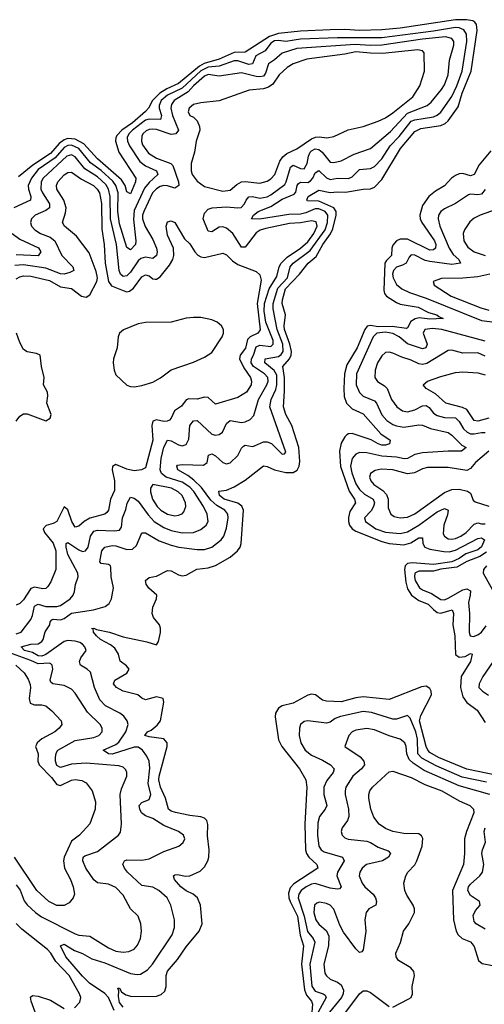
# Model space of a CAD drawing. Header units: inches. Extents: x 1694797 to 1849917, y 907313 to 1017959.
# Tile 538 of 656: x 1791829 to 1794345, y 991693 to 997029. Entities that reach past the tile are written whole.
import ezdxf

# ---------------------------------------------------------------- set-up
doc = ezdxf.new("R2010")
doc.units = ezdxf.units.IN
doc.header["$MEASUREMENT"] = 0
doc.layers.add('B7999', color=7, linetype='Continuous')

msp = doc.modelspace()

# ---------------------------------------------------------------- linework, layer by layer
at = {"layer": 'B7999', "color": 5}
for points, elevation in [([(1792390, 991678.1), (1792370, 991703.7), (1792364, 991736), (1792366, 991766), (1792360.2, 991779.8), (1792370, 991781), (1792380.2, 991760.2), (1792404.2, 991744.2), (1792435.7, 991735.7), (1792570, 991736.8), (1792594.6, 991745.4), (1792615.2, 991764.8), (1792623, 991790), (1792623.1, 991850), (1792630, 991872.8), (1792684.1, 991935.9), (1792730, 992004.6), (1792800.9, 992090), (1792817.1, 992130), (1792809.2, 992230), (1792791.9, 992270), (1792769.2, 992289.1), (1792730, 992308.5), (1792701.2, 992330), (1792667.9, 992370), (1792662.9, 992390), (1792670, 992395.3), (1792683.6, 992396.4), (1792727.9, 992387.9), (1792750, 992390.1), (1792806.3, 992413.7), (1792830, 992437.6), (1792848.6, 992470), (1792854.4, 992490), (1792856, 992530), (1792846.5, 992606.5), (1792847.9, 992667.9), (1792841.9, 992690), (1792830, 992701.6), (1792810, 992709.4), (1792750, 992716.6), (1792673.3, 992733.3), (1792650, 992739.9), (1792634.4, 992750), (1792619, 992810), (1792591.3, 992870), (1792583, 992910), (1792583.9, 992930), (1792628.5, 993090), (1792627.1, 993110), (1792610, 993131.3), (1792530, 993142), (1792507.4, 993150), (1792520.9, 993170), (1792541.2, 993178.8), (1792574, 993206), (1792591.6, 993230), (1792609.9, 993330), (1792606.6, 993350), (1792570, 993358.5), (1792510, 993342.7), (1792490, 993351.4), (1792468.2, 993370), (1792390, 993389.3), (1792353.3, 993410), (1792338, 993430), (1792344.4, 993450), (1792410, 993487.6), (1792421.7, 993510), (1792407.3, 993527.3), (1792373.1, 993553.1), (1792364.4, 993590), (1792343.8, 993623.8), (1792321.7, 993641.7), (1792266.6, 993670), (1792244.5, 993690), (1792228.9, 993710), (1792226.9, 993726.9), (1792219, 993730), (1792230, 993731.9), (1792244.8, 993724.8), (1792316.4, 993710), (1792390, 993683.6), (1792518, 993658), (1792570, 993640.7), (1792580.7, 993659.3), (1792591.2, 993708.8), (1792591.3, 993731.3), (1792587, 993750), (1792554, 993790), (1792546, 993810), (1792550, 993844.7), (1792569.6, 993890), (1792572.8, 993910), (1792528.8, 993948.8), (1792513.8, 993970), (1792510, 993990.4), (1792530, 994006), (1792570, 994013), (1792630, 994044.6), (1792650, 994042), (1792690, 994019.6), (1792710, 994015.3), (1792730, 994018.3), (1792788.4, 994051.6), (1792850, 994057.5), (1792889.9, 994070.1), (1792970, 994115.5), (1793008.2, 994150), (1793022.7, 994170), (1793028.8, 994190), (1793040.8, 994370), (1793031.8, 994391.8), (1793010, 994407.9), (1792936.5, 994430), (1792912, 994450), (1792907, 994473), (1792950, 994479.3), (1792990, 994497.1), (1793050, 994534), (1793150, 994611.5), (1793170, 994607.7), (1793210, 994588.7), (1793270, 994575.2), (1793310, 994574.2), (1793332.2, 994587.8), (1793342.5, 994610), (1793346.2, 994633.8), (1793341.2, 994710), (1793303.3, 994830), (1793270.7, 994890), (1793257.5, 994930), (1793263.6, 995016.4), (1793263.2, 995090), (1793254.9, 995150), (1793291.3, 995190), (1793299.9, 995210), (1793301.4, 995230), (1793292.7, 995270), (1793264.2, 995350), (1793261.3, 995370), (1793268, 995430), (1793250.6, 995490), (1793253.1, 995510), (1793268.9, 995570), (1793343.9, 995650), (1793390.8, 995710), (1793434.1, 995745.9), (1793470.9, 995810), (1793512.1, 995867.9), (1793524.5, 995895.5), (1793543.9, 995970), (1793543.4, 995990), (1793529.9, 996010), (1793450, 996044.4), (1793386.8, 996046.8), (1793383.5, 996050), (1793390.8, 996070), (1793450, 996105), (1793510, 996091.4), (1793550, 996096.1), (1793593.9, 996093.9), (1793690, 996110.6), (1793730, 996112.5), (1793750, 996121.9), (1793790, 996163.4), (1793891.5, 996330), (1793970, 996422.9), (1794001.6, 996438.4), (1794110, 996456.2), (1794133.3, 996466.7), (1794150, 996480.3), (1794204.4, 996555.6), (1794226.2, 996630), (1794275.1, 996750), (1794306.5, 996970), (1794302.6, 997002.6), (1794295, 997015), (1794282.8, 997022.7), (1794248.7, 997028.7), (1794190, 997027.7), (1793890, 996983.1), (1793790, 996974), (1793670, 996970.5), (1793590, 996975.4), (1793510, 996973.8), (1793350, 996966.5), (1793230, 996954.7), (1793182.6, 996937.4), (1793050, 996852), (1792990, 996851.6), (1792910, 996814.5), (1792828.9, 996791.1), (1792803.6, 996776.4), (1792690, 996683), (1792626, 996654), (1792588.7, 996631.3), (1792548.8, 996590), (1792527.4, 996550), (1792510, 996530.3), (1792439.6, 996470), (1792382.1, 996430), (1792357, 996403), (1792349.7, 996390), (1792347.9, 996370), (1792366.3, 996310), (1792458.5, 996170), (1792457.3, 996150), (1792430, 996084.8), (1792410, 996095.4), (1792400.1, 996130), (1792380.8, 996160.8), (1792250, 996273.9), (1792176.5, 996356.5), (1792130, 996381.2), (1792090, 996384.5), (1792070, 996378.2), (1792042.7, 996357.3), (1791996.2, 996303.8), (1791899.6, 996240.4), (1791823.6, 996176.4)], 520), ([(1792340.4, 991660.4), (1792309.6, 991730), (1792290, 991752.1), (1792208.2, 991808.2), (1792170, 991846.1), (1792079.7, 991950), (1792049.9, 992010.1), (1792070, 992018.6), (1792125.2, 991985.2), (1792170, 991968.3), (1792219.3, 991939.3), (1792290, 991918.1), (1792430, 991859.8), (1792465.3, 991854.7), (1792483, 991857), (1792520.8, 991879.2), (1792548.5, 991911.5), (1792655, 992070), (1792668.4, 992110), (1792668.2, 992150), (1792647.7, 992230), (1792627.1, 992270), (1792583.5, 992310), (1792550, 992328.5), (1792490, 992336.8), (1792413.4, 992410), (1792397.3, 992430), (1792387.9, 992452.1), (1792396.9, 992470), (1792410, 992475.5), (1792490, 992473.4), (1792530, 992482.1), (1792610, 992521.3), (1792691.8, 992550), (1792715.1, 992570), (1792723, 992590), (1792715.6, 992610), (1792689.6, 992630), (1792610, 992662), (1792550, 992699.9), (1792510, 992714.5), (1792488.8, 992730), (1792479.3, 992750), (1792476.8, 992770), (1792490, 992786.4), (1792530, 992803.8), (1792539.9, 992830), (1792525.1, 992890), (1792533.2, 992973.2), (1792531.2, 993010), (1792517.9, 993037.9), (1792494.2, 993070), (1792470, 993086.3), (1792450, 993085.8), (1792330, 993049.1), (1792310, 993050.7), (1792280.9, 993070), (1792350, 993100.1), (1792366, 993114), (1792403.5, 993170), (1792417.5, 993210), (1792412.2, 993230), (1792393.7, 993253.7), (1792371.1, 993271.1), (1792294.2, 993310), (1792263.9, 993343.9), (1792234.5, 993410), (1792212.6, 993492.6), (1792194.5, 993510), (1792159.1, 993530), (1792156.6, 993536.6), (1792153.8, 993550), (1792160.8, 993570), (1792189.6, 993610), (1792182, 993630), (1792170, 993644.2), (1792154.3, 993654.3), (1792130, 993660.7), (1792090, 993663.9), (1792070, 993659.1), (1791971.4, 993588.6), (1791950, 993579.8), (1791930, 993582.1), (1791899.5, 993599.5), (1791854.7, 993610), (1791837.7, 993630), (1791890, 993644.4), (1791930, 993646.9), (1791950, 993659.6), (1791956.9, 993670), (1791967.9, 993712.1), (1791992.2, 993750), (1791994.6, 993765.4), (1792002.9, 993777.1), (1792010, 993780.1), (1792050, 993776.9), (1792070, 993783.7), (1792110, 993811.9), (1792228.8, 993831.2), (1792291.4, 993848.6), (1792314.5, 993865.5), (1792326, 993890), (1792337.6, 993950), (1792324.6, 994010), (1792322.6, 994062.6), (1792320.5, 994070), (1792310, 994077.2), (1792270, 994082.3), (1792262.7, 994090), (1792273.9, 994150), (1792289.9, 994170.1), (1792330, 994179.4), (1792350, 994178.1), (1792410, 994157.5), (1792440, 994160), (1792461.1, 994178.9), (1792491.5, 994248.5), (1792510, 994247.7), (1792585.5, 994205.5), (1792650, 994181.1), (1792690.8, 994170.8), (1792790, 994158), (1792830, 994157.7), (1792870, 994169.6), (1792921, 994210), (1792934.6, 994230), (1792950, 994272.4), (1792959.2, 994330), (1792956.2, 994350), (1792939.6, 994370), (1792896.3, 994396.3), (1792864.5, 994424.5), (1792813.2, 994493.2), (1792773.1, 994533.1), (1792739.2, 994559.2), (1792686.5, 994590), (1792679.8, 994610), (1792684.7, 994615.3), (1792710, 994618.4), (1792824.9, 994615.1), (1792843.7, 994630), (1792851.7, 994668.3), (1792870, 994676.3), (1792890, 994665.9), (1792930, 994628.9), (1792950, 994622.1), (1792970, 994627.4), (1793010, 994667.3), (1793030, 994707.4), (1793041.5, 994718.5), (1793050, 994723), (1793090, 994716.6), (1793101.2, 994718.8), (1793150, 994740.5), (1793170, 994742), (1793192.6, 994732.6), (1793250, 994674.4), (1793263.2, 994676.8), (1793270, 994684.7), (1793184.3, 994930), (1793190.3, 994970), (1793215.8, 995024.2), (1793222.6, 995050), (1793222.2, 995102.2), (1793207.5, 995127.5), (1793156.7, 995170), (1793158.2, 995190), (1793230, 995203.9), (1793245.6, 995214.4), (1793255.5, 995230), (1793255.1, 995270), (1793223.7, 995350), (1793201.7, 995461.7), (1793201.6, 995490), (1793227, 995573), (1793279.3, 995630), (1793293.2, 995690), (1793310.7, 995710), (1793402.4, 995777.6), (1793484.5, 995890), (1793496.5, 995930), (1793498.4, 995970), (1793483.7, 995990), (1793450, 996004), (1793430, 996004.5), (1793378.1, 995981.9), (1793350, 995974.8), (1793287.2, 995972.8), (1793128.6, 995948.6), (1793084.2, 995950), (1793094.8, 995970), (1793121.2, 995990), (1793190, 996016.4), (1793250, 996056.2), (1793315.9, 996084.1), (1793325.5, 996094.5), (1793332.8, 996130), (1793339.2, 996140.8), (1793350, 996148.6), (1793390, 996146.7), (1793404.9, 996155.1), (1793417.2, 996170), (1793430, 996199), (1793450, 996212.1), (1793490, 996171.7), (1793510, 996162.9), (1793550, 996169.7), (1793610, 996167.4), (1793630, 996177.5), (1793670, 996216), (1793730, 996221.9), (1793750, 996234), (1793790, 996274.8), (1793835.3, 996344.7), (1793885.1, 996394.9), (1793950, 996478.5), (1793970, 996486.8), (1794070, 996502.5), (1794090, 996510.5), (1794110, 996526.7), (1794170, 996612.3), (1794196.9, 996670), (1794225.6, 996750), (1794250.5, 996910), (1794249.6, 996949.6), (1794233.9, 996973.9), (1794210, 996984.2), (1794190, 996986.7), (1794070, 996966.3), (1793790, 996931.2), (1793550, 996930.8), (1793350, 996923.6), (1793270, 996910.9), (1793230, 996916.2), (1793210, 996913.7), (1793190, 996901), (1793159.4, 996860.6), (1793107.9, 996832.1), (1793090, 996789), (1793070, 996785.4), (1793010, 996805.8), (1792990, 996806.3), (1792910, 996776.6), (1792850, 996772.3), (1792810, 996751.6), (1792710, 996658.1), (1792630, 996619.9), (1792594.6, 996590), (1792584.6, 996564.6), (1792584.5, 996550), (1792597.5, 996510), (1792592.3, 996487.7), (1792530, 996488.8), (1792510, 996483.4), (1792440.1, 996430), (1792420.4, 996410), (1792411.7, 996390), (1792413.7, 996370), (1792424.6, 996344.6), (1792480.8, 996260.8), (1792510, 996237.1), (1792569.4, 996210), (1792576.6, 996190), (1792530, 996147.2), (1792504.7, 996115.3), (1792450, 995995.2), (1792445.2, 995945.2), (1792458.6, 995830), (1792455.9, 995810), (1792430, 995782), (1792410, 995795.1), (1792370, 995922.7), (1792360.3, 995990), (1792361.9, 996090), (1792350.8, 996130.8), (1792333.9, 996153.9), (1792270, 996211.6), (1792212.2, 996252.3), (1792150, 996330.2), (1792110, 996348.7), (1792090, 996347.3), (1792070, 996336.9), (1792020.5, 996279.5), (1791930, 996216.8), (1791892.7, 996170), (1791875.9, 996130), (1791876.1, 996110), (1791889.6, 996070), (1791887.7, 996050), (1791796.9, 996010)], 540), ([(1791810, 993700.7), (1791836.8, 993710), (1791890, 993778.4), (1791899.5, 993800.5), (1791909.9, 993850), (1791921.4, 993858.6), (1791930, 993862.2), (1791970, 993848.1), (1792030.9, 993849.1), (1792050, 993854.6), (1792102.4, 993890), (1792119.4, 993910), (1792126.2, 993930), (1792132.1, 993967.9), (1792145.5, 994010), (1792144.5, 994030), (1792089.7, 994129.7), (1792080.8, 994170), (1792080.9, 994190), (1792090, 994195.5), (1792150, 994155.9), (1792170, 994147.2), (1792185.1, 994150), (1792200.4, 994170), (1792213.1, 994230), (1792230, 994256.3), (1792250, 994263.1), (1792341.7, 994258.3), (1792370, 994261.6), (1792380.9, 994279.1), (1792386.9, 994330), (1792405, 994375), (1792412.1, 994407.9), (1792430, 994441.3), (1792450, 994436.3), (1792470, 994419.5), (1792525, 994345), (1792557.8, 994310), (1792610, 994277.4), (1792650, 994260.8), (1792710, 994248.4), (1792770, 994249.1), (1792810, 994265.6), (1792839.8, 994290), (1792849.9, 994310.1), (1792845.3, 994350), (1792825.2, 994390), (1792772.4, 994472.3), (1792750, 994494.6), (1792710, 994521.7), (1792623.4, 994550), (1792596.9, 994570), (1792590.4, 994590), (1792595.4, 994650), (1792610, 994712.8), (1792630, 994750.1), (1792650, 994746.6), (1792690, 994725.1), (1792710, 994720.1), (1792730, 994725.8), (1792744.8, 994755.2), (1792751, 994829), (1792770, 994854.5), (1792790, 994856.5), (1792870, 994782.6), (1792890, 994776.8), (1792910, 994780.6), (1792926.8, 994793.2), (1792950, 994839.7), (1792970, 994856.8), (1793030, 994846.5), (1793050, 994849.4), (1793077.2, 994862.8), (1793096.7, 994883.3), (1793122, 994970), (1793168.1, 995050), (1793174.9, 995070), (1793172.7, 995090), (1793155.5, 995110), (1793096.1, 995150), (1793083.5, 995170), (1793085.2, 995190), (1793096.2, 995210), (1793110, 995255.9), (1793130, 995264.8), (1793190, 995257.1), (1793202.9, 995270), (1793202.3, 995290), (1793162.1, 995390), (1793153.2, 995450), (1793154.3, 995490), (1793179.8, 995570), (1793222.5, 995637.5), (1793234.1, 995690), (1793245.4, 995710), (1793278.5, 995741.5), (1793349.5, 995790), (1793390, 995825.3), (1793422.2, 995870), (1793440.5, 995910), (1793434, 995934), (1793410, 995939.1), (1793350, 995928.4), (1793290, 995924.3), (1793162.5, 995897.5), (1793132.5, 995887.5), (1793110, 995874.1), (1793050, 995795.9), (1793030, 995796.8), (1792984.3, 995870), (1792950, 995898.5), (1792930, 995905.9), (1792910, 995904.9), (1792870, 995879.8), (1792850, 995883.5), (1792823.8, 995950), (1792830, 995980.3), (1792850, 996001.1), (1792871.5, 996008.5), (1792950, 996014.1), (1793010, 996008.3), (1793028.7, 996011.3), (1793047.2, 996030), (1793055.1, 996050), (1793070, 996069.5), (1793090, 996070.1), (1793130, 996060.9), (1793170, 996068.8), (1793190, 996079.5), (1793264.7, 996135.3), (1793272.8, 996150), (1793295, 996230), (1793310, 996240.1), (1793350, 996223), (1793370, 996219.8), (1793386.9, 996250), (1793394, 996290), (1793402.3, 996310), (1793410, 996318.8), (1793430, 996328.6), (1793450, 996324.4), (1793467.4, 996310), (1793510, 996257.2), (1793530, 996254.1), (1793570, 996263.6), (1793640.6, 996299.4), (1793730, 996330.8), (1793836.6, 996423.4), (1793930, 996522.2), (1794036.3, 996563.7), (1794057.5, 996582.5), (1794114.4, 996650), (1794130, 996676.5), (1794149.5, 996730), (1794157.4, 996810), (1794180.1, 996890), (1794180.2, 996910), (1794170, 996926.3), (1794135.1, 996935.1), (1794010, 996922.8), (1793790, 996891.4), (1793730, 996889.4), (1793645.2, 996894.8), (1793330, 996873.2), (1793250, 996847.3), (1793209.3, 996810.7), (1793177.6, 996790), (1793160.9, 996739.1), (1793150, 996723.5), (1793130, 996718.2), (1793110, 996720.3), (1793030, 996741.1), (1792910, 996723), (1792850, 996731.6), (1792830, 996723), (1792770, 996670.2), (1792741.6, 996638.4), (1792665.5, 996590), (1792651.6, 996570), (1792648.4, 996550), (1792656.7, 996510), (1792690.1, 996430), (1792674.3, 996410), (1792650, 996406.5), (1792570, 996433.5), (1792550, 996436.1), (1792530, 996434), (1792513.5, 996426.5), (1792495.9, 996410), (1792490, 996396.8), (1792488.3, 996370), (1792495.2, 996350), (1792526, 996306), (1792570, 996277.8), (1792648.4, 996250), (1792658.6, 996238.6), (1792688.8, 996150), (1792691.4, 996130), (1792670, 996116.6), (1792630, 996128.1), (1792610, 996129.9), (1792590, 996124.9), (1792570, 996113), (1792548.2, 996090), (1792501.7, 995990), (1792494.8, 995970), (1792494.3, 995950), (1792508.2, 995908.2), (1792550, 995836.8), (1792570.5, 995790), (1792573.7, 995770), (1792570.6, 995750), (1792550, 995735), (1792510, 995741.5), (1792485.2, 995734.8), (1792470, 995721.5), (1792430, 995660.6), (1792410, 995640.4), (1792390, 995637.1), (1792376, 995650), (1792367.6, 995670), (1792354, 995810), (1792321.8, 995950), (1792320.1, 996070), (1792311, 996111), (1792294.9, 996134.9), (1792250, 996176.5), (1792181.4, 996221.4), (1792130, 996285.2), (1792110, 996296.5), (1792084.8, 996290), (1791955.6, 996170), (1791945.7, 996150), (1791944, 996110), (1791951.9, 996090), (1791991.2, 996030), (1791990.1, 996010), (1791970, 995993.9), (1791912.8, 995970), (1791893.4, 995950), (1791887.2, 995930), (1791892.6, 995910), (1791911, 995890), (1791942.7, 995870), (1791993.7, 995850), (1792019.9, 995830), (1792058.4, 995750), (1792117.6, 995690), (1792121.8, 995670), (1792101.5, 995658.5), (1792070, 995649.6), (1792050, 995651.5), (1791970, 995681.8), (1791850, 995699.8), (1791803, 995697)], 560), ([(1794381.7, 996318.3), (1794317.4, 996242.6), (1794290, 996189.1), (1794270, 996182.9), (1794230, 996196.1), (1794210, 996193.2), (1794190, 996184), (1794167.9, 996170), (1794130, 996128.2), (1794080.5, 996099.5), (1794044.8, 996070), (1794010, 996021.2), (1793995.5, 995970), (1793998.2, 995950), (1794007.9, 995930), (1794075.7, 995830), (1794083.2, 995810), (1794080.6, 995790), (1794070, 995781.5), (1794050, 995779.8), (1793930, 995839.3), (1793890, 995839.8), (1793870, 995829.5), (1793850, 995806.8), (1793844.7, 995790), (1793842.8, 995750), (1793815.6, 995724.4), (1793806.5, 995710), (1793802.2, 995562.2), (1793805.5, 995545.5), (1793815.6, 995530), (1793870, 995495.5), (1793890, 995487.5), (1793988, 995470), (1794042.7, 995442.7), (1794088.4, 995430), (1794099.6, 995419.6), (1794122, 995410), (1794050, 995405.5), (1793993.3, 995413.3), (1793971.8, 995408.2), (1793947, 995393), (1793930, 995359.3), (1793924.1, 995355.9), (1793846.4, 995366.4), (1793770, 995365.2), (1793728.3, 995371.7), (1793711.7, 995368.3), (1793697.6, 995350), (1793656.9, 995250), (1793601.7, 995158.3), (1793588.8, 995110), (1793584.3, 995030), (1793587.3, 994987.3), (1793598.5, 994950), (1793630, 994919.8), (1793690, 994892.9), (1793785.2, 994785.2), (1793836.5, 994750), (1793832.2, 994730), (1793810, 994723.5), (1793790, 994723.5), (1793770, 994729.9), (1793732.2, 994752.2), (1793630, 994786.7), (1793610, 994784.3), (1793601.5, 994778.5), (1793590, 994767.8), (1793570, 994733.2), (1793561.4, 994690), (1793566.6, 994606.6), (1793614.2, 994474.2), (1793641.6, 994430), (1793647.4, 994410), (1793616.6, 994363.4), (1793609.3, 994330.7), (1793610.1, 994310), (1793615.9, 994290), (1793629.7, 994270), (1793650, 994256.5), (1793790, 994200.3), (1793830, 994190.9), (1793910, 994182.3), (1793947.1, 994192.9), (1793990, 994220.4), (1794010, 994220.4), (1794012.4, 994190), (1794023.6, 994170), (1794050, 994159.1), (1794126.1, 994146.1), (1794155.7, 994144.3), (1794190, 994153.4), (1794310, 994217.3), (1794330, 994221), (1794347.2, 994210), (1794330, 994171.7), (1794310, 994155.4), (1794245.7, 994134.3), (1794210, 994108.7), (1794170, 994091.2), (1794070, 994076.1), (1793954.3, 994085.7), (1793930, 994081.4), (1793916.6, 994070), (1793913.5, 994050), (1793920.8, 993980.8), (1793930, 993944), (1793950.9, 993910), (1793990, 993881.8), (1794042.1, 993862.1), (1794070, 993831.7), (1794090, 993817), (1794110, 993813.2), (1794171.8, 993830), (1794178.3, 993810), (1794174.3, 993750), (1794185.5, 993690), (1794189.4, 993589.4), (1794210, 993574), (1794241.9, 993578.1), (1794270, 993593.5), (1794280.5, 993590), (1794271.3, 993550), (1794219.5, 993470), (1794217.3, 993410), (1794230, 993359.8), (1794250, 993327.8), (1794307.7, 993287.7), (1794350, 993220.7)], 520), ([(1791810, 995623.6), (1791830, 995635.5), (1791850, 995640.6), (1791890, 995638.8), (1791990, 995614.9), (1792050, 995580.3), (1792110, 995572.5), (1792164.8, 995530), (1792190, 995525.6), (1792210, 995537.4), (1792247.3, 995610), (1792251, 995630), (1792244.3, 995664.3), (1792206, 995766), (1792136.1, 995856.1), (1792072.6, 995910), (1792061.8, 995930), (1792077.7, 995982.3), (1792080.7, 996010), (1792067.9, 996050), (1792030.8, 996110), (1792029, 996130), (1792035.9, 996150), (1792070, 996187.7), (1792090, 996200.8), (1792110, 996201.8), (1792164.8, 996164.8), (1792229.3, 996130), (1792249.5, 996110), (1792260.6, 996090), (1792272.6, 996032.6), (1792274, 995894), (1792286.8, 995810), (1792291.6, 995710), (1792309.9, 995610), (1792326.3, 995586.2), (1792390, 995560.5), (1792410, 995554.4), (1792423.2, 995556.8), (1792445.9, 995574.1), (1792490, 995635.3), (1792510, 995646.8), (1792530, 995640.8), (1792550, 995625), (1792563, 995623), (1792570, 995622.4), (1792590, 995635), (1792641.3, 995698.7), (1792658.5, 995730), (1792663.3, 995750), (1792661.5, 995790), (1792630, 995861), (1792623.1, 995910), (1792630, 995933.2), (1792650, 995938), (1792670, 995929.2), (1792721, 995841), (1792750, 995813.7), (1792777.5, 995770), (1792793.4, 995753.4), (1792810, 995743.8), (1792830, 995739.6), (1792930, 995763.5), (1792950, 995754), (1792981.8, 995721.8), (1793010, 995702.5), (1793110, 995663.5), (1793130, 995646.3), (1793137.2, 995617.2), (1793115, 995490), (1793132.2, 995347.8), (1793119.6, 995330), (1793076.7, 995310), (1793063.9, 995296.1), (1793051.8, 995248.2), (1793023.4, 995210), (1793019.6, 995190), (1793042.4, 995142.4), (1793078.6, 995090), (1793084.7, 995070), (1793082.5, 995050), (1793057.5, 995010), (1793010, 994980.5), (1792890, 994945.2), (1792850, 994981.1), (1792830, 994982.7), (1792790, 994971.6), (1792745.9, 994974.1), (1792730, 994968.7), (1792705.1, 994934.9), (1792667.1, 994910), (1792650.4, 994869.6), (1792640.9, 994859.1), (1792627.6, 994852.4), (1792610, 994851.6), (1792570, 994860.1), (1792550, 994854), (1792544.7, 994830), (1792550.9, 994750), (1792510, 994601.1), (1792489.8, 994590.2), (1792450, 994584.6), (1792410, 994592.2), (1792350, 994617.4), (1792331.8, 994608.2), (1792329.9, 994590), (1792342.3, 994530), (1792342.2, 994477.8), (1792320.9, 994430), (1792309.5, 994370.5), (1792301.5, 994358.5), (1792290, 994348.5), (1792210, 994328.3), (1792178.9, 994310), (1792150, 994283.5), (1792130, 994279.3), (1792112.5, 994310), (1792090, 994371.8), (1792070, 994389.1), (1792030.4, 994309.6), (1792010, 994298.5), (1791971.8, 994288.2), (1791956.9, 994270), (1791964.1, 994250), (1792011.3, 994191.3), (1792025.7, 994150), (1792024.2, 994050), (1791997.2, 993982.8), (1791982.4, 993957.6), (1791970, 993947.1), (1791955.1, 993944.9), (1791910, 993952.9), (1791890, 993945.8), (1791850, 993884.4), (1791830, 993865.3), (1791810, 993856.2)], 580), ([(1794350, 996107.8), (1794330, 996082.5), (1794310, 996079), (1794270, 996084.1), (1794259.6, 996080.4), (1794190, 996032.8), (1794130, 996004.5), (1794110.2, 995990), (1794097.8, 995970), (1794094.8, 995950), (1794104.6, 995910), (1794155.1, 995790), (1794177.1, 995757.1), (1794206.8, 995730), (1794216.5, 995710), (1794170, 995702.5), (1794050, 995717.9), (1794024.6, 995724.6), (1793970, 995752.2), (1793950, 995754.5), (1793937.9, 995742.1), (1793921.7, 995710), (1793902.2, 995697.8), (1793870, 995687.9), (1793852.9, 995670), (1793849, 995650), (1793851.6, 995630), (1793870, 995594), (1793899.7, 995570), (1793939.7, 995550), (1794030, 995518.8), (1794330, 995398.5), (1794430, 995386.2)], 540), ([(1794410, 995999.4), (1794322.4, 995970), (1794290, 995954), (1794266.6, 995933.4), (1794237.6, 995890), (1794230.1, 995869.9), (1794234.6, 995830), (1794256.5, 995796.5), (1794290, 995770.1), (1794350, 995751)], 560), ([(1791787.7, 995870), (1791830, 995838.5), (1791931.7, 995791.7), (1791944.3, 995770), (1791930.1, 995749.9), (1791810, 995754.2)], 540), ([(1794376, 995650), (1794310, 995634.9), (1794230, 995628.2), (1794113.2, 995626.8), (1794068.2, 995610), (1794073.7, 995590), (1794165.6, 995530), (1794326.4, 995466.4), (1794370, 995455.3)], 560), ([(1791810, 994853), (1791830, 994880.2), (1791850, 994893.1), (1791870, 994893), (1791970, 994855.1), (1791994, 994870), (1791999.7, 994890), (1791976.3, 994950), (1791981.5, 994990), (1791979.3, 995010), (1791957.8, 995050), (1791961.9, 995090), (1791946.8, 995150), (1791939.7, 995210), (1791920.8, 995220.7), (1791870, 995228.1), (1791850, 995240.9), (1791830, 995278.6), (1791812.2, 995330)], 580), ([(1794350, 995286.1), (1794116, 995350), (1794064.7, 995355.3), (1794023.8, 995350), (1794014.7, 995330), (1794035.5, 995270), (1794029, 995251), (1794010, 995244.7), (1793930, 995271.6), (1793883.9, 995310), (1793850, 995327.6), (1793810, 995334.6), (1793763, 995330), (1793743.6, 995310), (1793652.5, 995110), (1793651.9, 995050), (1793668.8, 995008.8), (1793690, 994988.1), (1793750, 994962.7), (1793761.3, 994950), (1793790, 994887.6), (1793817.2, 994857.2), (1793850, 994835.1), (1793870, 994827.2), (1793910, 994820.9), (1793990, 994833.4), (1794010, 994830.7), (1794053.9, 994813.9), (1794150, 994791.3), (1794170, 994777.6), (1794223.3, 994723.4), (1794246.4, 994710), (1794222.8, 994690), (1794150, 994690.4), (1794010, 994681.2), (1793970, 994671.8), (1793930, 994650.8), (1793910.9, 994649.1), (1793870, 994657.7), (1793790, 994663.5), (1793710, 994682.3), (1793670, 994682.9), (1793650, 994674.5), (1793629.2, 994650), (1793621.4, 994610), (1793627.3, 994572.7), (1793650, 994513.2), (1793670, 994483), (1793696.9, 994456.9), (1793743.1, 994430), (1793750.7, 994410.7), (1793746, 994390), (1793732, 994368), (1793696.6, 994330), (1793701.4, 994310), (1793757.4, 994270), (1793810, 994251.9), (1793890, 994245.2), (1793930, 994253.7), (1793990, 994289.5), (1794090, 994360.9), (1794130, 994379.6), (1794150.6, 994370), (1794146.4, 994346.4), (1794125.5, 994290), (1794122.7, 994242.7), (1794129.2, 994229.2), (1794150, 994216.1), (1794170, 994213.4), (1794190, 994216.9), (1794218.8, 994230), (1794247.2, 994250), (1794290, 994295.1), (1794310, 994301.4), (1794330, 994296.1), (1794350, 994297.5)], 540), ([(1794350, 995205.8), (1794310, 995223.6), (1794230, 995221.8), (1794170, 995237), (1794150, 995235.4), (1794034.3, 995165.7), (1794010, 995160.3), (1793990, 995164.7), (1793950, 995184.2), (1793899.7, 995199.7), (1793850, 995221.5), (1793830, 995227.8), (1793810, 995226), (1793790, 995207.1), (1793767.7, 995170), (1793754.1, 995130), (1793753.4, 995090), (1793767.3, 995067.3), (1793805.1, 995045.1), (1793820.1, 995030), (1793843.5, 994970), (1793872.6, 994930), (1793902.8, 994910), (1793930, 994904), (1793970, 994913.8), (1794010, 994936.2), (1794030, 994938.2), (1794046.6, 994926.6), (1794070, 994896.6), (1794090, 994883.8), (1794130, 994872.9), (1794190, 994871.7), (1794210, 994852), (1794232, 994812), (1794253.1, 994793.1), (1794270, 994785.1), (1794290, 994783.6), (1794330, 994792.3), (1794350, 994791.6)], 560), ([(1794370, 994869.6), (1794310, 994853.6), (1794290, 994856.8), (1794250, 994915.6), (1794227.4, 994927.4), (1794137.2, 994950), (1794080.7, 995000.7), (1794030.3, 995030), (1794014.9, 995050), (1794037.6, 995070), (1794110, 995095.9), (1794190, 995117.1), (1794230, 995120.6), (1794310, 995114.6), (1794350, 995103.7)], 580), ([(1794369.5, 994690), (1794297, 994630), (1794270, 994595.8), (1794250, 994586.5), (1794150, 994602.7), (1794038.7, 994601.3), (1794010, 994595.3), (1793967.3, 994572.7), (1793930, 994568.2), (1793850, 994589.9), (1793787.6, 994592.4), (1793754.4, 994585.6), (1793729.6, 994570.4), (1793724.2, 994550), (1793730.9, 994530), (1793748, 994510), (1793796.6, 994476.6), (1793816.1, 994456), (1793824.3, 994430), (1793824.1, 994384.1), (1793838.4, 994350), (1793856.6, 994336.6), (1793890, 994328.6), (1793930, 994332.5), (1793970, 994350.1), (1794130, 994466), (1794170, 994483.3), (1794210, 994483.9), (1794254.2, 994474.2), (1794270, 994462.3), (1794284.7, 994424.7), (1794295.3, 994415.3), (1794370, 994392.7)], 560), ([(1794357.6, 994142.4), (1794321, 994119), (1794250, 994092.9), (1794197.5, 994062.5), (1794110.8, 994050.8), (1794070, 994039.8), (1793990, 994039.9), (1793969.8, 994030.2), (1793967.4, 994010), (1793971, 993990), (1793993.7, 993950), (1794010, 993938.9), (1794059.2, 993919.2), (1794110, 993886.2), (1794130, 993885.1), (1794150, 993893.3), (1794230, 993939.9), (1794250, 993944.4), (1794270, 993933.7), (1794269.7, 993910), (1794259.1, 993870), (1794264.4, 993810), (1794263.7, 993710), (1794269.6, 993689.6), (1794286.9, 993686.9), (1794310, 993695.1), (1794331.1, 993710), (1794356.4, 993743.6)], 540), ([(1794357.2, 994070), (1794340.2, 994050), (1794339.1, 994030), (1794390, 993938.9)], 560), ([(1791810, 992340.1), (1791831, 992311), (1791854.2, 992254.2), (1791870, 992232.9), (1791914.6, 992190), (1791946.8, 992166.8), (1792130, 992075.1), (1792150, 992068.1), (1792210, 992061.6), (1792310, 991998.8), (1792350, 991981.8), (1792390, 991975.1), (1792421.2, 991978.8), (1792448.8, 991991.2), (1792467, 992013), (1792483.5, 992050), (1792488.7, 992090), (1792486.2, 992130), (1792471.1, 992170), (1792430, 992210.9), (1792390, 992284.4), (1792350, 992325.6), (1792310, 992343.7), (1792250, 992351.9), (1792230, 992368), (1792188.3, 992430), (1792170.6, 992470), (1792173.8, 992490), (1792182, 992498), (1792250, 992521.4), (1792363.5, 992610), (1792374.6, 992625.4), (1792380.3, 992670), (1792373.3, 992830), (1792379.8, 992860.2), (1792408.7, 992930), (1792409.7, 992950), (1792404, 992964), (1792390, 992977.6), (1792365.6, 992985.6), (1792190, 992999.6), (1792110, 992995), (1792050, 992975.9), (1792030, 992987.6), (1792023.4, 993010), (1792023.9, 993030), (1792026.4, 993053.6), (1792035, 993070), (1792130, 993123.4), (1792230, 993139.6), (1792257.2, 993150), (1792275.8, 993170), (1792275.3, 993190), (1792265.5, 993210), (1792196.3, 993276.3), (1792130, 993379.1), (1792110, 993400.4), (1792070, 993420.6), (1792009.4, 993429.4), (1791998.3, 993438.3), (1791993.7, 993450), (1792008, 993510), (1792005.7, 993530), (1791997.8, 993537.8), (1791990, 993541.4), (1791930, 993538), (1791890, 993556.9), (1791770, 993599.2)], 560), ([(1794393.1, 993550), (1794336.8, 993470), (1794317.6, 993430), (1794316.5, 993410), (1794335.3, 993390), (1794367.5, 993367.5)], 540), ([(1791808.2, 993530), (1791853.3, 993490), (1791874.6, 993454.6), (1791885.3, 993425.3), (1791887.6, 993407.6), (1791880.8, 993350), (1791885.6, 993325.6), (1791910, 993316.7), (1791950, 993316.4), (1791970, 993309.8), (1792003.8, 993283.8), (1792054.5, 993230), (1792057.2, 993210), (1792043.8, 993190), (1792019.3, 993170), (1791950, 993132.4), (1791924.6, 993110), (1791919.6, 993100.4), (1791914.8, 993090), (1791929, 993050), (1791927.7, 993010), (1791934.9, 992990), (1792001.3, 992921.3), (1792030, 992884.9), (1792050, 992878.6), (1792110, 992907.5), (1792130, 992911.4), (1792166.1, 992906.1), (1792190, 992893.5), (1792221.1, 992850), (1792239.9, 992790), (1792238, 992750), (1792208.6, 992671.4), (1792152.7, 992610), (1792110, 992577.8), (1792069.4, 992490), (1792065.8, 992470), (1792071.6, 992431.6), (1792105, 992370), (1792119.5, 992330), (1792125.3, 992290), (1792119.7, 992270), (1792097.4, 992242.6), (1792070, 992229.4), (1792030, 992228.9), (1791986.5, 992250), (1791922.8, 992310), (1791800.9, 992490)], 580), ([(1794470, 992921.4), (1794250, 992966.6), (1794096.6, 993030), (1794050, 993057.7), (1794039.1, 993070), (1794030.8, 993090), (1793994.9, 993230), (1794001.7, 993258.3), (1794058.6, 993370), (1794058.3, 993390), (1794050, 993405.2), (1794030, 993416.7), (1794005.9, 993414.1), (1793830, 993345.2), (1793690, 993359.9), (1793650, 993354.5), (1793570, 993332.3), (1793490, 993334.9), (1793470, 993341.4), (1793430.7, 993370.7), (1793410, 993374.2), (1793390, 993368.6), (1793310, 993324.6), (1793250, 993310.4), (1793230, 993298.6), (1793215.3, 993270), (1793212.7, 993250), (1793230, 993127.1), (1793249.8, 993089.8), (1793344.5, 992970), (1793379.8, 992910), (1793384.6, 992870), (1793373.9, 992670), (1793376.4, 992530), (1793382.3, 992510), (1793395.9, 992490), (1793438.5, 992450), (1793443.2, 992430), (1793313.9, 992346.1), (1793294.9, 992325.1), (1793285.3, 992294.8), (1793287.1, 992270), (1793294.5, 992250), (1793334.4, 992170), (1793348, 992068), (1793366, 992010), (1793355.4, 991910), (1793371.6, 991771.6), (1793382.6, 991742.6), (1793409.4, 991710), (1793414.2, 991694.2), (1793411, 991650)], 520), ([(1794356.7, 992896.7), (1794224.7, 992924.7), (1794084.9, 992984.9), (1794006.6, 993026.6), (1793986.1, 993050), (1793983.4, 993130), (1793974.3, 993170), (1793944.2, 993244.2), (1793930, 993257.8), (1793870, 993238.8), (1793850, 993237.9), (1793733.9, 993273.9), (1793690, 993279.7), (1793566.7, 993253.3), (1793537.9, 993242.1), (1793510, 993222), (1793490, 993216.6), (1793390, 993229.8), (1793370, 993226.2), (1793350.3, 993210), (1793344.2, 993190), (1793342, 993150), (1793352.6, 993110), (1793374.5, 993070), (1793410, 993043.2), (1793470, 993016.6), (1793512.3, 992990), (1793531.8, 992970), (1793527.3, 992950), (1793493.3, 992906.7), (1793477.3, 992870), (1793476.3, 992830), (1793492.3, 992770), (1793483.9, 992750), (1793453.7, 992710), (1793444, 992676), (1793441.8, 992610), (1793448.8, 992550), (1793461.9, 992530), (1793479.1, 992519.1), (1793578, 992490), (1793587, 992470), (1793550.1, 992409.9), (1793547.5, 992390), (1793570.8, 992330), (1793560.8, 992319.2), (1793550, 992316.8), (1793510, 992322.3), (1793430, 992347.2), (1793410, 992343.8), (1793381.1, 992330), (1793354.3, 992310), (1793340.3, 992290), (1793336.6, 992270), (1793370.5, 992170.5), (1793387.4, 992087.4), (1793419.2, 992050), (1793427.2, 992030), (1793399.9, 991910), (1793411.1, 991791.1), (1793430, 991764.1), (1793472.8, 991750), (1793483.1, 991743.1), (1793489.1, 991730), (1793446.4, 991650)], 540), ([(1794374.8, 992830), (1794210, 992876.6), (1794019.6, 992959.6), (1793959.8, 992999.8), (1793938.9, 993018.9), (1793925.6, 993050), (1793922.8, 993090), (1793915.2, 993110), (1793890, 993129.9), (1793830, 993147.3), (1793750, 993180.2), (1793710, 993188.1), (1793650, 993179.3), (1793629.1, 993170), (1793611, 993150), (1793590.4, 993090), (1793673.8, 993033.8), (1793692.5, 993010), (1793696.8, 992990), (1793680.2, 992970), (1793633.9, 992930), (1793596.3, 992870), (1793591.5, 992850), (1793592.8, 992830), (1793610.1, 992750), (1793611.3, 992710), (1793604.3, 992690), (1793576.5, 992650), (1793570.3, 992630), (1793574.9, 992610), (1793590, 992594.9), (1793607.7, 992587.7), (1793710, 992576.6), (1793730, 992569.6), (1793770, 992545), (1793825, 992525), (1793838.3, 992510), (1793826.5, 992490), (1793793.4, 992470), (1793707.2, 992450), (1793683.2, 992430), (1793670.9, 992410), (1793667.5, 992390), (1793683.5, 992350), (1793698, 992330), (1793743.2, 992290), (1793756.1, 992270), (1793762, 992250), (1793758.7, 992230), (1793720.9, 992210), (1793704.8, 992190), (1793699, 992150), (1793704.5, 992090), (1793690, 991988.7), (1793682.5, 991977.5), (1793670, 991974.7), (1793650, 991993.5), (1793583.5, 992083.5), (1793562.7, 992122.7), (1793530, 992208.5), (1793511.6, 992230), (1793490, 992240.2), (1793453.5, 992246.5), (1793438.5, 992241.5), (1793426.2, 992230), (1793422.6, 992190), (1793433.4, 992150), (1793450, 992126.6), (1793491.2, 992091.2), (1793502.6, 992062.6), (1793501.5, 992010), (1793476.6, 991910), (1793482.6, 991862.6), (1793490, 991846.5), (1793510, 991830.1), (1793550, 991813.2), (1793570, 991799.2), (1793582.6, 991770), (1793580.4, 991750), (1793571.5, 991730), (1793507.8, 991650)], 560), ([(1793850, 991677.1), (1793937.6, 991722.4), (1793948.7, 991730), (1793956.1, 991750), (1793954.3, 991790), (1793967.6, 991850), (1793964.2, 991870), (1793948.4, 991890), (1793880.4, 991930), (1793868.8, 991950), (1793867.2, 991970), (1793891.3, 992028.7), (1793907.8, 992090), (1793936.5, 992130), (1793968, 992190), (1793968, 992210), (1793960.3, 992230), (1793925, 992285), (1793914.9, 992310), (1793910.3, 992350.3), (1793919.6, 992390), (1793931.4, 992410), (1793970, 992448.8), (1793980.7, 992470), (1794008.4, 992550), (1794012.1, 992592.1), (1794005.6, 992605.6), (1793990, 992617.1), (1793910, 992618.1), (1793850.5, 992630), (1793810, 992646.1), (1793775.4, 992670), (1793747.2, 992707.2), (1793730.8, 992750), (1793720.1, 992810), (1793719.8, 992830), (1793725.7, 992850), (1793740.6, 992870), (1793810, 992935.6), (1793830, 992952.3), (1793850, 992956.4), (1793950, 992922.8), (1794023.7, 992883.7), (1794116.2, 992850), (1794210, 992795.4), (1794266.9, 992770), (1794286.8, 992750), (1794288.3, 992730), (1794248.3, 992630), (1794239.1, 992590), (1794238.7, 992510), (1794233.1, 992450), (1794173.9, 992310), (1794179.5, 992150), (1794193.6, 992090), (1794203.2, 992070), (1794225.3, 992050), (1794270, 992031.2), (1794280.5, 992020.5), (1794290, 992006.6), (1794313.7, 991930), (1794334.7, 991914.7), (1794390, 991903.9)], 580), ([(1794350, 992100.9), (1794300.7, 992130), (1794290, 992142.4), (1794285.9, 992174.1), (1794298.4, 992201.6), (1794322.4, 992230), (1794319.7, 992250), (1794270, 992282.7), (1794256, 992310), (1794259.7, 992330), (1794270, 992343.6), (1794321.8, 992390), (1794336.3, 992410), (1794342.6, 992450), (1794332, 992510), (1794335.2, 992530), (1794352.2, 992572.2), (1794345.3, 992630), (1794350.9, 992650)], 560), ([(1792126.4, 991673.6), (1792155, 991705), (1792160.3, 991730), (1792153.8, 991750), (1792097.1, 991850), (1792025, 991925), (1791997.8, 991970), (1791980.4, 991990), (1791840.2, 992100.2), (1791810, 992131.6)], 560), ([(1791912.6, 991650), (1791890.6, 991710), (1791887.9, 991732.1), (1791898.6, 991741.4), (1791930, 991738), (1791995.9, 991715.9), (1792070, 991670.1)], 560), ([(1793595.4, 991650), (1793670, 991749.8), (1793690, 991765.5), (1793710, 991765.7), (1793730, 991757.4), (1793830, 991681.8)], 580)]:
    msp.add_lwpolyline(points, dxfattribs=dict(at, elevation=elevation))
for points, elevation in [([(1793984.9, 996864.9), (1793794.3, 996845.7), (1793730, 996846.5), (1793650, 996855.1), (1793590, 996841.8), (1793385, 996815), (1793310.3, 996790), (1793277.5, 996770), (1793235.3, 996730), (1793200.9, 996679.1), (1793176.5, 996663.5), (1793150, 996654.4), (1793072.3, 996647.7), (1792910, 996589.8), (1792810, 996578.9), (1792770, 996569.5), (1792747.2, 996550), (1792741.3, 996530), (1792750.7, 996510), (1792770, 996500.3), (1792790, 996480.3), (1792802.7, 996450), (1792804, 996430), (1792785, 996370), (1792775.5, 996310), (1792757.1, 996250), (1792757.1, 996210), (1792763.8, 996190), (1792790, 996152.9), (1792830, 996124.4), (1792930, 996099.1), (1792970, 996104.7), (1793004.6, 996135.4), (1793030.4, 996149.6), (1793050, 996152.4), (1793130, 996142.9), (1793170, 996153.4), (1793190, 996166.4), (1793210.9, 996190), (1793238.4, 996261.6), (1793254.3, 996285.7), (1793276.7, 996303.3), (1793330, 996328.7), (1793410, 996383.9), (1793431.8, 996391.8), (1793453.4, 996393.4), (1793492.3, 996387.7), (1793530, 996396.1), (1793607.8, 996432.2), (1793690, 996450.8), (1793770, 996478.6), (1793810, 996497.2), (1793850, 996524.4), (1793957.5, 996610), (1793995.5, 996670), (1794021, 996750), (1794019.2, 996850), (1794010, 996859.2)], 580), ([(1792810, 995414.6), (1792770, 995414.6), (1792730, 995410.7), (1792650, 995389.8), (1792510, 995388.6), (1792470, 995379.9), (1792391.5, 995348.5), (1792370.1, 995329.8), (1792363, 995310), (1792358, 995250), (1792336.9, 995190), (1792335, 995170), (1792340.2, 995130), (1792350, 995103.8), (1792410, 995048.9), (1792430, 995040.8), (1792450, 995039.7), (1792490, 995046.3), (1792550, 995065), (1792592.3, 995087.7), (1792649.3, 995130.7), (1792770, 995173.1), (1792830, 995199.8), (1792870, 995225.8), (1792925.3, 995310), (1792932.5, 995330), (1792933.1, 995350), (1792922, 995370), (1792898.4, 995390), (1792870, 995401.4)], 620), ([(1792550, 994509.8), (1792538.4, 994490), (1792537.8, 994470), (1792548.9, 994430), (1792574, 994390), (1792594.4, 994370), (1792630, 994349.2), (1792670, 994340.4), (1792690, 994343), (1792708.7, 994351.3), (1792718.5, 994361.5), (1792729.9, 994390), (1792727.9, 994410), (1792708.5, 994450), (1792688.4, 994470), (1792650.7, 994490)], 580)]:
    msp.add_lwpolyline(points, close=True, dxfattribs=dict(at, elevation=elevation))

doc.saveas('drawing.dxf')
